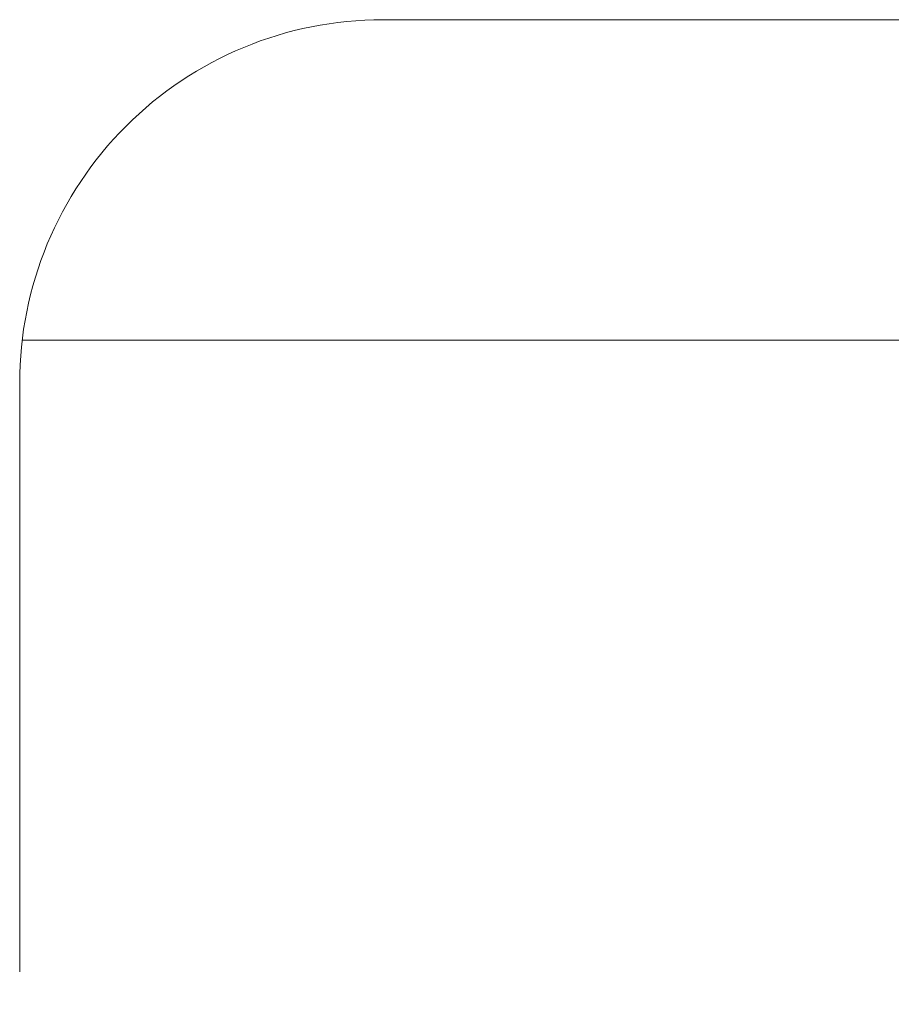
# Model space of a CAD drawing. Header units: metres. Extents: x 1316.5 to 1415.3, y -94.1 to -52.
# Tile 334 of 656: x 1393.15662 to 1393.15782, y -70.27589 to -70.27454. Entities that reach past the tile are written whole.
import ezdxf

# ---------------------------------------------------------------- set-up
doc = ezdxf.new("R2010")
doc.units = ezdxf.units.M
doc.linetypes.add('AUSGEZOGEN', pattern=[0])
doc.layers.add('XR$1$Logos', color=255, linetype='AUSGEZOGEN', lineweight=13)

msp = doc.modelspace()

# ---------------------------------------------------------------- hatches: boundary and pattern name
at = {"layer": 'XR$1$Logos', "linetype": 'AUSGEZOGEN', "lineweight": 13, "transparency": 33554687}
h = msp.add_hatch(dxfattribs=at)
h.set_pattern_fill('SCHRAFFUR_1', color=255, scale=0.01, angle=90.00000000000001, style=0, pattern_type=2)
h.set_pattern_definition([(180, (0, 0), (-3.673940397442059e-18, -0.03), []), (180, (5.752137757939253e-19, -0.015), (-3.673940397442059e-18, -0.03), [])])
h.paths.add_polyline_path([(1393.156315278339, -70.27614991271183), (1393.153915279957, -70.27614958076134), (1393.153889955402, -70.27615022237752), (1393.15386469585, -70.27615214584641), (1393.153839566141, -70.27615534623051), (1393.153814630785, -70.27615981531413), (1393.15378995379, -70.27616554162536), (1393.153765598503, -70.27617251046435), (1393.153741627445, -70.27618070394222), (1393.153718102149, -70.27619010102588), (1393.153695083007, -70.27620067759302), (1393.153672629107, -70.27621240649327), (1393.15365079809, -70.27622525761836), (1393.153629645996, -70.27623919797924), (1393.153609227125, -70.27625419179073), (1393.15358959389, -70.27627020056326), (1393.15357079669, -70.276287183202), (1393.15355288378, -70.27630509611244), (1393.153535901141, -70.27632389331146), (1393.153519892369, -70.2763435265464), (1393.153504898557, -70.2763639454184), (1393.153490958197, -70.27638509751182), (1393.153478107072, -70.2764069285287), (1393.153466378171, -70.2764293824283), (1393.153455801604, -70.27645240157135), (1393.15344640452, -70.2764759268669), (1393.153438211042, -70.2764998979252), (1393.153431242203, -70.27652425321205), (1393.153425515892, -70.27654893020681), (1393.153421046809, -70.27657386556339), (1393.153417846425, -70.27659899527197), (1393.153415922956, -70.27662425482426), (1393.15341528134, -70.27664957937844), (1393.153415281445, -70.28012612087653), (1393.153426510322, -70.2801896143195), (1393.153441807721, -70.28025225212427), (1393.153461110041, -70.28031377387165), (1393.153484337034, -70.28037392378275), (1393.153511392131, -70.28043245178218), (1393.15354216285, -70.28048911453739), (1393.153576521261, -70.28054367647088), (1393.153614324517, -70.28059591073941), (1393.15365541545, -70.2806456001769), (1393.153699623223, -70.28069253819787), (1393.15374676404, -70.28073652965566), (1393.153796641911, -70.28077739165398), (1393.153849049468, -70.28081495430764), (1393.153903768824, -70.2808490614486), (1393.153960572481, -70.28087957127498), (1393.154019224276, -70.28090635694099), (1393.154079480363, -70.28092930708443), (1393.154141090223, -70.28094832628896), (1393.154203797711, -70.28096333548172), (1393.15426734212, -70.28097427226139), (1393.154331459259, -70.28098109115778), (1393.154395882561, -70.28098376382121), (1393.154460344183, -70.28098227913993), (1393.154524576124, -70.28097664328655), (1393.154588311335, -70.2809668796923), (1393.154651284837, -70.28095302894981), (1393.154713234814, -70.28093514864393), (1393.154773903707, -70.2809133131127), (1393.154833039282, -70.28088761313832), (1393.154890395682, -70.2808581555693), (1393.154945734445, -70.28082506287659), (1393.157240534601, -70.2795065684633), (1393.157247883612, -70.27950240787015), (1393.157255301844, -70.27949837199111), (1393.157262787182, -70.27949446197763), (1393.15727033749, -70.27949067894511), (1393.157277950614, -70.2794870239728), (1393.157285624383, -70.27948349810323), (1393.157293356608, -70.27948010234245), (1393.157301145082, -70.27947683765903), (1393.157308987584, -70.27947370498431), (1393.157316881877, -70.27947070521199), (1393.157324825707, -70.27946783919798), (1393.157332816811, -70.27946510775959), (1393.157340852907, -70.27946251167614), (1393.157348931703, -70.27946005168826), (1393.157357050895, -70.2794577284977), (1393.157365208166, -70.27945554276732), (1393.157373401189, -70.2794534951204), (1393.157381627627, -70.27945158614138), (1393.157389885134, -70.2794498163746), (1393.157398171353, -70.27944818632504), (1393.157406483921, -70.2794466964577), (1393.157414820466, -70.27944534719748), (1393.15742317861, -70.27944413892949), (1393.157431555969, -70.27944307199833), (1393.157439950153, -70.27944214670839), (1393.157448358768, -70.27944136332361), (1393.157456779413, -70.27944072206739), (1393.157465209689, -70.27944022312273), (1393.157473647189, -70.279439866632), (1393.157482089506, -70.27943965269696), (1393.157490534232, -70.2794395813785), (1393.157705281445, -70.2794395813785), (1393.157715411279, -70.27943983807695), (1393.157725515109, -70.27944060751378), (1393.157735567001, -70.27944188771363), (1393.157745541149, -70.27944367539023), (1393.157755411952, -70.27944596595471), (1393.15776515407, -70.27944875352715), (1393.157774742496, -70.27945203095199), (1393.157784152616, -70.27945578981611), (1393.157793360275, -70.27946002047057), (1393.157802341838, -70.27946471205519), (1393.157811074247, -70.27946985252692), (1393.157819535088, -70.27947542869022), (1393.157827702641, -70.27948142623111), (1393.157835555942, -70.27948782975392), (1393.157843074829, -70.279494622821), (1393.157850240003, -70.27950178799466), (1393.15785703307, -70.27950930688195), (1393.157863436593, -70.2795171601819), (1393.157869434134, -70.27952532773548), (1393.157875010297, -70.27953378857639), (1393.157880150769, -70.27954252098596), (1393.157884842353, -70.27955150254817), (1393.157889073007, -70.27956071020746), (1393.157892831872, -70.27957012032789), (1393.157896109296, -70.27957970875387), (1393.157898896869, -70.27958945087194), (1393.157901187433, -70.27959932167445), (1393.15790297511, -70.27960929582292), (1393.15790425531, -70.27961934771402), (1393.157905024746, -70.27962945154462), (1393.157905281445, -70.27963958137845), (1393.157905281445, -70.2834395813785), (1393.157907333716, -70.28348004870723), (1393.157913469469, -70.28352010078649), (1393.157923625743, -70.28355932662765), (1393.15793769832, -70.28359732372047), (1393.157955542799, -70.28363370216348), (1393.157976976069, -70.28366808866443), (1393.158001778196, -70.28370013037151), (1393.158029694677, -70.28372949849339), (1393.158060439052, -70.28375589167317), (1393.158093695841, -70.28377903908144), (1393.158129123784, -70.28379870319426), (1393.158166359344, -70.2838146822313), (1393.158205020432, -70.283826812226), (1393.158244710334, -70.28383496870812), (1393.158285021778, -70.28383906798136), (1393.158325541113, -70.28383906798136), (1393.158365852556, -70.28383496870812), (1393.158405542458, -70.283826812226), (1393.158444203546, -70.2838146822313), (1393.158481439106, -70.28379870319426), (1393.158516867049, -70.28377903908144), (1393.158550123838, -70.28375589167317), (1393.158580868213, -70.28372949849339), (1393.158608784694, -70.28370013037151), (1393.158633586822, -70.28366808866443), (1393.158655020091, -70.28363370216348), (1393.15867286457, -70.28359732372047), (1393.158686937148, -70.28355932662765), (1393.158697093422, -70.28352010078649), (1393.158703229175, -70.28348004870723), (1393.158705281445, -70.2834395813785), (1393.158705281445, -70.28143958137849), (1393.158705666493, -70.28142438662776), (1393.158706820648, -70.28140923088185), (1393.158708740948, -70.28139415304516), (1393.158711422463, -70.28137919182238), (1393.158714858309, -70.28136438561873), (1393.158719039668, -70.28134977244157), (1393.158723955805, -70.28133538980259), (1393.158729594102, -70.28132127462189), (1393.158735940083, -70.28130746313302), (1393.15874297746, -70.28129399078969), (1393.158750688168, -70.2812808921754), (1393.158759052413, -70.28126820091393), (1393.158768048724, -70.28125594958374), (1393.158777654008, -70.28124416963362), (1393.158787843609, -70.2812328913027), (1393.158798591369, -70.28122214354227), (1393.1588098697, -70.28121195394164), (1393.15882164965, -70.28120234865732), (1393.158833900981, -70.2811933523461), (1393.158846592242, -70.28118498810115), (1393.158859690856, -70.28117727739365), (1393.1588731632, -70.28117024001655), (1393.158886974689, -70.28116389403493), (1393.158901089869, -70.2811582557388), (1393.158915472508, -70.28115333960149), (1393.158930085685, -70.28114915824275), (1393.158944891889, -70.2811457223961), (1393.158959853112, -70.28114304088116), (1393.158974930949, -70.28114112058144), (1393.158990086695, -70.28113996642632), (1393.159005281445, -70.28113958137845), (1393.159205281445, -70.28113958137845), (1393.159235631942, -70.28113804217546), (1393.159265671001, -70.28113344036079), (1393.159295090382, -70.2811258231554), (1393.159323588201, -70.28111526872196), (1393.159350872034, -70.28110188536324), (1393.15937666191, -70.2810858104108), (1393.15940069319, -70.28106720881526), (1393.159422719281, -70.28104627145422), (1393.159442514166, -70.28102321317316), (1393.159459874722, -70.28099827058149), (1393.159474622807, -70.28097169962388), (1393.159486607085, -70.2809437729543), (1393.159495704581, -70.28091477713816), (1393.159501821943, -70.28088500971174), (1393.159504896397, -70.28085477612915), (1393.159504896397, -70.28082438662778), (1393.159501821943, -70.28079415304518), (1393.159495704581, -70.28076438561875), (1393.159486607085, -70.28073538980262), (1393.159474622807, -70.28070746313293), (1393.159459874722, -70.28068089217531), (1393.159442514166, -70.28065594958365), (1393.159422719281, -70.28063289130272), (1393.15940069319, -70.28061195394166), (1393.15937666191, -70.28059335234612), (1393.159350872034, -70.28057727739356), (1393.159323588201, -70.28056389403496), (1393.159295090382, -70.28055333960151), (1393.159265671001, -70.28054572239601), (1393.159235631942, -70.28054112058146), (1393.159205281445, -70.28053958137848), (1393.159005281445, -70.28053958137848), (1393.158990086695, -70.28053919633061), (1393.158974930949, -70.28053804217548), (1393.158959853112, -70.28053612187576), (1393.158944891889, -70.28053344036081), (1393.158930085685, -70.28053000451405), (1393.158915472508, -70.28052582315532), (1393.158901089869, -70.28052090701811), (1393.158886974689, -70.28051526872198), (1393.1588731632, -70.28050892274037), (1393.158859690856, -70.28050188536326), (1393.158846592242, -70.28049417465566), (1393.158833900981, -70.28048581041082), (1393.15882164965, -70.28047681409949), (1393.1588098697, -70.2804672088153), (1393.158798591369, -70.28045701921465), (1393.158787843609, -70.28044627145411), (1393.158777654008, -70.28043499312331), (1393.158768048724, -70.28042321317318), (1393.158759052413, -70.28041096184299), (1393.158750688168, -70.28039827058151), (1393.15874297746, -70.28038517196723), (1393.158735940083, -70.2803716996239), (1393.158729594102, -70.28035788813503), (1393.158723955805, -70.28034377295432), (1393.158719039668, -70.28032939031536), (1393.158714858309, -70.28031477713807), (1393.158711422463, -70.28029997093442), (1393.158708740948, -70.28028500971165), (1393.158706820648, -70.28026993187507), (1393.158705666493, -70.28025477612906), (1393.158705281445, -70.28023958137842), (1393.158705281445, -70.27907547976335), (1393.158705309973, -70.27907210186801), (1393.158705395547, -70.27906872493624), (1393.158705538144, -70.27906534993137), (1393.158705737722, -70.27906197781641), (1393.158705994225, -70.27905860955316), (1393.15870630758, -70.27905524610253), (1393.158706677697, -70.2790518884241), (1393.158707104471, -70.27904853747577), (1393.158707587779, -70.2790451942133), (1393.158708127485, -70.27904185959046), (1393.158708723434, -70.27903853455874), (1393.158709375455, -70.27903522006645), (1393.158710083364, -70.27903191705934), (1393.158710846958, -70.27902862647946), (1393.158711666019, -70.27902534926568), (1393.158712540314, -70.27902208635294), (1393.158713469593, -70.27901883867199), (1393.158714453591, -70.27901560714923), (1393.158715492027, -70.2790123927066), (1393.158716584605, -70.2790091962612), (1393.158717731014, -70.27900601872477), (1393.158718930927, -70.27900286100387), (1393.158720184, -70.27899972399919), (1393.158721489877, -70.27899660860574), (1393.158722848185, -70.27899351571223), (1393.158724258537, -70.27899044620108), (1393.15872572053, -70.27898740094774), (1393.158727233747, -70.27898438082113), (1393.158728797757, -70.27898138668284), (1393.158730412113, -70.2789784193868), (1393.158732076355, -70.27897547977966), (1393.16019617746, -70.2764395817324), (1393.160213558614, -70.27641061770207), (1393.160231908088, -70.27638225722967), (1393.160251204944, -70.2763545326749), (1393.160271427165, -70.27632747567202), (1393.160292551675, -70.27630111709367), (1393.160314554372, -70.27627548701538), (1393.16033741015, -70.27625061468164), (1393.160361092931, -70.27622652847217), (1393.160385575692, -70.2762032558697), (1393.160410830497, -70.27618082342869), (1393.16043682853, -70.27615925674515), (1393.160463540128, -70.27613858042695), (1393.160490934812, -70.2761188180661), (1393.160518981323, -70.27609999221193), (1393.160547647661, -70.27608212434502), (1393.160576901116, -70.27606523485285), (1393.16060670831, -70.27604934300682), (1393.160637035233, -70.27603446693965), (1393.160667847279, -70.27602062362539), (1393.160699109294, -70.27600782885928), (1393.160730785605, -70.27599609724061), (1393.160762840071, -70.27598544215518), (1393.160795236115, -70.27597587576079), (1393.160827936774, -70.2759674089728), (1393.160860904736, -70.27596005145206), (1393.160894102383, -70.27595381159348), (1393.160927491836, -70.27594869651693), (1393.160961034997, -70.27594471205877), (1393.160994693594, -70.27594186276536), (1393.16102842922, -70.27594015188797), (1393.161062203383, -70.2759395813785), (1393.178248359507, -70.2759395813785), (1393.17828213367, -70.27594015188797), (1393.178315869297, -70.27594186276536), (1393.178349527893, -70.27594471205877), (1393.178383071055, -70.27594869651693), (1393.178416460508, -70.27595381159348), (1393.178449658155, -70.27596005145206), (1393.178482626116, -70.2759674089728), (1393.178515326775, -70.27597587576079), (1393.178547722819, -70.27598544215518), (1393.178579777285, -70.27599609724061), (1393.178611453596, -70.27600782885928), (1393.178642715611, -70.27602062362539), (1393.178673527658, -70.27603446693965), (1393.17870385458, -70.27604934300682), (1393.178733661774, -70.27606523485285), (1393.17876291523, -70.27608212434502), (1393.178791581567, -70.27609999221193), (1393.178819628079, -70.2761188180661), (1393.178847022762, -70.27613858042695), (1393.17887373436, -70.27615925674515), (1393.178899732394, -70.27618082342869), (1393.178924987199, -70.2762032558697), (1393.178949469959, -70.27622652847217), (1393.17897315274, -70.27625061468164), (1393.178996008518, -70.27627548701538), (1393.179018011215, -70.27630111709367), (1393.179039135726, -70.27632747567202), (1393.179059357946, -70.2763545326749), (1393.179078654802, -70.27638225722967), (1393.179097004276, -70.27641061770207), (1393.17911438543, -70.2764395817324), (1393.180578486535, -70.27897547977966), (1393.180580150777, -70.2789784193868), (1393.180581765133, -70.27898138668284), (1393.180583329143, -70.27898438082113), (1393.18058484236, -70.27898740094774), (1393.180586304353, -70.27899044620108), (1393.180587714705, -70.27899351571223), (1393.180589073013, -70.27899660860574), (1393.18059037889, -70.27899972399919), (1393.180591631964, -70.27900286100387), (1393.180592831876, -70.27900601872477), (1393.180593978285, -70.2790091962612), (1393.180595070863, -70.2790123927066), (1393.1805961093, -70.27901560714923), (1393.180597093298, -70.27901883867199), (1393.180598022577, -70.27902208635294), (1393.180598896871, -70.27902534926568), (1393.180599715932, -70.27902862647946), (1393.180600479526, -70.27903191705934), (1393.180601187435, -70.27903522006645), (1393.180601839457, -70.27903853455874), (1393.180602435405, -70.27904185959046), (1393.180602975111, -70.2790451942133), (1393.180603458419, -70.27904853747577), (1393.180603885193, -70.2790518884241), (1393.18060425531, -70.27905524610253), (1393.180604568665, -70.27905860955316), (1393.180604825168, -70.27906197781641), (1393.180605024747, -70.27906534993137), (1393.180605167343, -70.27906872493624), (1393.180605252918, -70.27907210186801), (1393.180605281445, -70.27907547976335), (1393.180605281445, -70.28023958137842), (1393.180604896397, -70.28025477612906), (1393.180603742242, -70.28026993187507), (1393.180601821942, -70.28028500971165), (1393.180599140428, -70.28029997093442), (1393.180595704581, -70.28031477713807), (1393.180591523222, -70.28032939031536), (1393.180586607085, -70.28034377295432), (1393.180580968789, -70.28035788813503), (1393.180574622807, -70.2803716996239), (1393.18056758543, -70.28038517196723), (1393.180559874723, -70.28039827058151), (1393.180551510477, -70.28041096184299), (1393.180542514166, -70.28042321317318), (1393.180532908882, -70.28043499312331), (1393.180522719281, -70.28044627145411), (1393.180511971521, -70.28045701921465), (1393.18050069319, -70.2804672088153), (1393.18048891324, -70.28047681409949), (1393.18047666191, -70.28048581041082), (1393.180463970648, -70.28049417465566), (1393.180450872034, -70.28050188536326), (1393.180437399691, -70.28050892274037), (1393.180423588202, -70.28051526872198), (1393.180409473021, -70.28052090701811), (1393.180395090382, -70.28052582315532), (1393.180380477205, -70.28053000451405), (1393.180365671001, -70.28053344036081), (1393.180350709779, -70.28053612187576), (1393.180335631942, -70.28053804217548), (1393.180320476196, -70.28053919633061), (1393.180305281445, -70.28053958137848), (1393.180105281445, -70.28053958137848), (1393.180074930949, -70.28054112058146), (1393.180044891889, -70.28054572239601), (1393.180015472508, -70.28055333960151), (1393.179986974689, -70.28056389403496), (1393.179959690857, -70.28057727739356), (1393.179933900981, -70.28059335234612), (1393.1799098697, -70.28061195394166), (1393.179887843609, -70.28063289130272), (1393.179868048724, -70.28065594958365), (1393.179850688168, -70.28068089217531), (1393.179835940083, -70.28070746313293), (1393.179823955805, -70.28073538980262), (1393.17981485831, -70.28076438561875), (1393.179808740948, -70.28079415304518), (1393.179805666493, -70.28082438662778), (1393.179805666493, -70.28085477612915), (1393.179808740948, -70.28088500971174), (1393.17981485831, -70.28091477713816), (1393.179823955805, -70.2809437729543), (1393.179835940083, -70.28097169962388), (1393.179850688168, -70.28099827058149), (1393.179868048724, -70.28102321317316), (1393.179887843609, -70.28104627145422), (1393.1799098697, -70.28106720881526), (1393.179933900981, -70.2810858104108), (1393.179959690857, -70.28110188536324), (1393.179986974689, -70.28111526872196), (1393.180015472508, -70.2811258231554), (1393.180044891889, -70.28113344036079), (1393.180074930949, -70.28113804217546), (1393.180105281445, -70.28113958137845), (1393.180305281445, -70.28113958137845), (1393.180320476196, -70.28113996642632), (1393.180335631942, -70.28114112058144), (1393.180350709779, -70.28114304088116), (1393.180365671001, -70.2811457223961), (1393.180380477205, -70.28114915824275), (1393.180395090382, -70.28115333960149), (1393.180409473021, -70.2811582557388), (1393.180423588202, -70.28116389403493), (1393.180437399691, -70.28117024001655), (1393.180450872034, -70.28117727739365), (1393.180463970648, -70.28118498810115), (1393.18047666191, -70.2811933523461), (1393.18048891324, -70.28120234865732), (1393.18050069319, -70.28121195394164), (1393.180511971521, -70.28122214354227), (1393.180522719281, -70.2812328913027), (1393.180532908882, -70.28124416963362), (1393.180542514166, -70.28125594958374), (1393.180551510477, -70.28126820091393), (1393.180559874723, -70.2812808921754), (1393.18056758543, -70.28129399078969), (1393.180574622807, -70.28130746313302), (1393.180580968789, -70.28132127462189), (1393.180586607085, -70.28133538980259), (1393.180591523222, -70.28134977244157), (1393.180595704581, -70.28136438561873), (1393.180599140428, -70.28137919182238), (1393.180601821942, -70.28139415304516), (1393.180603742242, -70.28140923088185), (1393.180604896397, -70.28142438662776), (1393.180605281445, -70.28143958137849), (1393.180605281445, -70.2834395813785), (1393.180607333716, -70.28348004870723), (1393.180613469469, -70.28352010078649), (1393.180623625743, -70.28355932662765), (1393.18063769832, -70.28359732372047), (1393.180655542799, -70.28363370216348), (1393.180676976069, -70.28366808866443), (1393.180701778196, -70.28370013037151), (1393.180729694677, -70.28372949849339), (1393.180760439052, -70.28375589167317), (1393.180793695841, -70.28377903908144), (1393.180829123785, -70.28379870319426), (1393.180866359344, -70.2838146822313), (1393.180905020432, -70.283826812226), (1393.180944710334, -70.28383496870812), (1393.180985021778, -70.28383906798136), (1393.181025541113, -70.28383906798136), (1393.181065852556, -70.28383496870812), (1393.181105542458, -70.283826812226), (1393.181144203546, -70.2838146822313), (1393.181181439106, -70.28379870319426), (1393.181216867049, -70.28377903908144), (1393.181250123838, -70.28375589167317), (1393.181280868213, -70.28372949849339), (1393.181308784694, -70.28370013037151), (1393.181333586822, -70.28366808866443), (1393.181355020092, -70.28363370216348), (1393.18137286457, -70.28359732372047), (1393.181386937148, -70.28355932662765), (1393.181397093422, -70.28352010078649), (1393.181403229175, -70.28348004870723), (1393.181405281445, -70.2834395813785), (1393.181405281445, -70.27963958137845), (1393.181405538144, -70.27962945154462), (1393.18140630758, -70.27961934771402), (1393.18140758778, -70.27960929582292), (1393.181409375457, -70.27959932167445), (1393.181411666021, -70.27958945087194), (1393.181414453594, -70.27957970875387), (1393.181417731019, -70.27957012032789), (1393.181421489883, -70.27956071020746), (1393.181425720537, -70.27955150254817), (1393.181430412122, -70.27954252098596), (1393.181435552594, -70.27953378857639), (1393.181441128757, -70.27952532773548), (1393.181447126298, -70.2795171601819), (1393.181453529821, -70.27950930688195), (1393.181460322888, -70.27950178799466), (1393.181467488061, -70.279494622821), (1393.181475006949, -70.27948782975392), (1393.181482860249, -70.27948142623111), (1393.181491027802, -70.27947542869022), (1393.181499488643, -70.27946985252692), (1393.181508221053, -70.27946471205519), (1393.181517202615, -70.27946002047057), (1393.181526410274, -70.27945578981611), (1393.181535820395, -70.27945203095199), (1393.181545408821, -70.27944875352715), (1393.181555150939, -70.27944596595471), (1393.181565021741, -70.27944367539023), (1393.18157499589, -70.27944188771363), (1393.181585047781, -70.27944060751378), (1393.181595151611, -70.27943983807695), (1393.181605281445, -70.2794395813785), (1393.181820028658, -70.2794395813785), (1393.181828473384, -70.27943965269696), (1393.181836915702, -70.279439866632), (1393.181845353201, -70.27944022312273), (1393.181853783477, -70.27944072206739), (1393.181862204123, -70.27944136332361), (1393.181870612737, -70.27944214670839), (1393.181879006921, -70.27944307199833), (1393.18188738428, -70.27944413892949), (1393.181895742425, -70.27944534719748), (1393.18190407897, -70.2794466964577), (1393.181912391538, -70.27944818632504), (1393.181920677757, -70.2794498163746), (1393.181928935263, -70.27945158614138), (1393.181937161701, -70.2794534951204), (1393.181945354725, -70.27945554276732), (1393.181953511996, -70.2794577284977), (1393.181961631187, -70.27946005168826), (1393.181969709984, -70.27946251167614), (1393.181977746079, -70.27946510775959), (1393.181985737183, -70.27946783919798), (1393.181993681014, -70.27947070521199), (1393.182001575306, -70.27947370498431), (1393.182009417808, -70.27947683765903), (1393.182017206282, -70.27948010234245), (1393.182024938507, -70.27948349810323), (1393.182032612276, -70.2794870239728), (1393.182040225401, -70.27949067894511), (1393.182047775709, -70.27949446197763), (1393.182055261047, -70.27949837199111), (1393.182062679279, -70.27950240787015), (1393.182070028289, -70.2795065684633), (1393.184364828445, -70.28082506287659), (1393.184420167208, -70.2808581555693), (1393.184477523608, -70.28088761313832), (1393.184536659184, -70.2809133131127), (1393.184597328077, -70.28093514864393), (1393.184659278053, -70.28095302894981), (1393.184722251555, -70.2809668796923), (1393.184785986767, -70.28097664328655), (1393.184850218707, -70.28098227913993), (1393.184914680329, -70.28098376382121), (1393.184979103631, -70.28098109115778), (1393.185043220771, -70.28097427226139), (1393.185106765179, -70.28096333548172), (1393.185169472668, -70.28094832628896), (1393.185231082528, -70.28092930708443), (1393.185291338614, -70.28090635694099), (1393.185349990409, -70.28087957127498), (1393.185406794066, -70.2808490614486), (1393.185461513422, -70.28081495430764), (1393.185513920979, -70.28077739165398), (1393.185563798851, -70.28073652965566), (1393.185610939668, -70.28069253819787), (1393.18565514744, -70.2806456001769), (1393.185696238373, -70.28059591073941), (1393.18573404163, -70.28054367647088), (1393.18576840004, -70.28048911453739), (1393.18579917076, -70.28043245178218), (1393.185826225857, -70.28037392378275), (1393.185849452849, -70.28031377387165), (1393.185868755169, -70.28025225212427), (1393.185884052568, -70.2801896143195), (1393.185895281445, -70.28012612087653), (1393.185895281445, -70.27664957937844), (1393.185894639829, -70.27662425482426), (1393.18589271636, -70.27659899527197), (1393.185889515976, -70.27657386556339), (1393.185885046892, -70.27654893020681), (1393.185879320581, -70.27652425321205), (1393.185872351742, -70.2764998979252), (1393.185864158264, -70.2764759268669), (1393.185854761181, -70.27645240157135), (1393.185844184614, -70.2764293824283), (1393.185832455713, -70.2764069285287), (1393.185819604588, -70.27638509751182), (1393.185805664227, -70.2763639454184), (1393.185790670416, -70.2763435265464), (1393.185774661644, -70.27632389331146), (1393.185757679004, -70.27630509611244), (1393.185739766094, -70.276287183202), (1393.185720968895, -70.27627020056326), (1393.18570133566, -70.27625419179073), (1393.185680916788, -70.27623919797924), (1393.185659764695, -70.27622525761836), (1393.185637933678, -70.27621240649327), (1393.185615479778, -70.27620067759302), (1393.185592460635, -70.27619010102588), (1393.18556893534, -70.27618070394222), (1393.185544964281, -70.27617251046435), (1393.185520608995, -70.27616554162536), (1393.185495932, -70.27615981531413), (1393.185470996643, -70.27615534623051), (1393.185445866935, -70.27615214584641), (1393.185420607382, -70.27615022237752), (1393.185395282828, -70.27614958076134), (1393.182995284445, -70.27614991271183), (1393.182980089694, -70.27614952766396), (1393.182964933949, -70.27614837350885), (1393.182949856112, -70.27614645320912), (1393.182934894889, -70.27614377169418), (1393.182920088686, -70.2761403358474), (1393.182905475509, -70.27613615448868), (1393.18289109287, -70.27613123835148), (1393.182876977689, -70.27612560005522), (1393.1828631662, -70.2761192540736), (1393.182849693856, -70.27611221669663), (1393.182836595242, -70.27610450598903), (1393.182823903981, -70.27609614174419), (1393.18281165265, -70.27608714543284), (1393.1827998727, -70.27607754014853), (1393.18278859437, -70.27606735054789), (1393.182777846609, -70.27605660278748), (1393.182767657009, -70.27604532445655), (1393.182758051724, -70.27603354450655), (1393.182749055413, -70.27602129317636), (1393.182740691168, -70.27600860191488), (1393.182732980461, -70.27599550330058), (1393.182725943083, -70.27598203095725), (1393.182719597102, -70.27596821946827), (1393.182713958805, -70.27595410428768), (1393.182709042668, -70.27593972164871), (1393.18270486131, -70.27592510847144), (1393.182701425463, -70.27591030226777), (1393.182698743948, -70.275895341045), (1393.182696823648, -70.27588026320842), (1393.182695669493, -70.27586510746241), (1393.182695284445, -70.27584991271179), (1393.182695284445, -70.27503958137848), (1393.182694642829, -70.27501425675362), (1393.182692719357, -70.27498899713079), (1393.182689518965, -70.2749638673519), (1393.182685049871, -70.27493893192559), (1393.182679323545, -70.27491425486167), (1393.182672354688, -70.2748898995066), (1393.182664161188, -70.27486592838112), (1393.182654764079, -70.27484240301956), (1393.182644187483, -70.27481938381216), (1393.182632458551, -70.27479692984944), (1393.182619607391, -70.27477509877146), (1393.182605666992, -70.27475394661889), (1393.182590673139, -70.27473352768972), (1393.182574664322, -70.27471389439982), (1393.182557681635, -70.27469509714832), (1393.182539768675, -70.27467718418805), (1393.182520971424, -70.27466020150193), (1393.182501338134, -70.27464419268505), (1393.182480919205, -70.2746291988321), (1393.182459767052, -70.27461525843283), (1393.182437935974, -70.27460240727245), (1393.182415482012, -70.27459067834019), (1393.182392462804, -70.27458010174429), (1393.182368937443, -70.27457070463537), (1393.182344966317, -70.27456251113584), (1393.182320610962, -70.27455554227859), (1393.182295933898, -70.27454981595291), (1393.182270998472, -70.27454534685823), (1393.182245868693, -70.27454214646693), (1393.18222060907, -70.27454022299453), (1393.182195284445, -70.27453958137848), (1393.157115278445, -70.27453958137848), (1393.15708995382, -70.27454022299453), (1393.157064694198, -70.27454214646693), (1393.157039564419, -70.27454534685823), (1393.157014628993, -70.27454981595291), (1393.156989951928, -70.27455554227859), (1393.156965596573, -70.27456251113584), (1393.156941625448, -70.27457070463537), (1393.156918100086, -70.27458010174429), (1393.156895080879, -70.27459067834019), (1393.156872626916, -70.27460240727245), (1393.156850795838, -70.27461525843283), (1393.156829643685, -70.2746291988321), (1393.156809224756, -70.27464419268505), (1393.156789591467, -70.27466020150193), (1393.156770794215, -70.27467718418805), (1393.156752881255, -70.27469509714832), (1393.156735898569, -70.27471389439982), (1393.156719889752, -70.27473352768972), (1393.156704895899, -70.27475394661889), (1393.156690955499, -70.27477509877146), (1393.156678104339, -70.27479692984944), (1393.156666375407, -70.27481938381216), (1393.156655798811, -70.27484240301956), (1393.156646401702, -70.27486592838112), (1393.156638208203, -70.2748898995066), (1393.156631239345, -70.27491425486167), (1393.156625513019, -70.27493893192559), (1393.156621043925, -70.2749638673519), (1393.156617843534, -70.27498899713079), (1393.156615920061, -70.27501425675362), (1393.156615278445, -70.27503958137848), (1393.15661527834, -70.27584991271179), (1393.156614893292, -70.27586510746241), (1393.156613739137, -70.27588026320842), (1393.156611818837, -70.275895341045), (1393.156609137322, -70.27591030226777), (1393.156605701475, -70.27592510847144), (1393.156601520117, -70.27593972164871), (1393.156596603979, -70.27595410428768), (1393.156590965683, -70.27596821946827), (1393.156584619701, -70.27598203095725), (1393.156577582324, -70.27599550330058), (1393.156569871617, -70.27600860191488), (1393.156561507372, -70.27602129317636), (1393.156552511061, -70.27603354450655), (1393.156542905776, -70.27604532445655), (1393.156532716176, -70.27605660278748), (1393.156521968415, -70.27606735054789), (1393.156510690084, -70.27607754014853), (1393.156498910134, -70.27608714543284), (1393.156486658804, -70.27609614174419), (1393.156473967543, -70.27610450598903), (1393.156460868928, -70.27611221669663), (1393.156447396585, -70.2761192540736), (1393.156433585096, -70.27612560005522), (1393.156419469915, -70.27613123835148), (1393.156405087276, -70.27613615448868), (1393.156390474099, -70.2761403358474), (1393.156375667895, -70.27614377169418), (1393.156360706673, -70.27614645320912), (1393.156345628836, -70.27614837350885), (1393.15633047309, -70.27614952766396)], flags=0)

# ---------------------------------------------------------------- linework, layer by layer
at = {"layer": 'XR$1$Logos', "color": 255, "linetype": 'AUSGEZOGEN', "lineweight": 13, "transparency": 33554687}
for p, q in [((1393.182195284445, -70.27453958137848), (1393.157115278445, -70.27453958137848)), ((1393.156615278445, -70.27503958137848), (1393.15661527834, -70.27584991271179))]:
    msp.add_line(p, q, dxfattribs=at)
msp.add_arc((1393.157115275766, -70.27503957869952), 0.0004999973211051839, 89.99969301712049, 180.0003069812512, dxfattribs=at)

doc.saveas('drawing.dxf')
